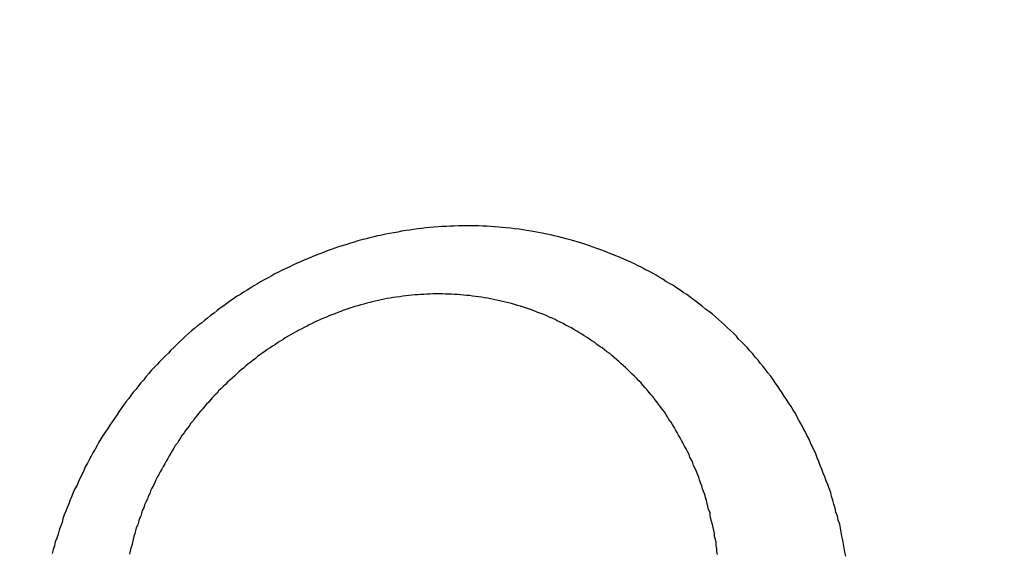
# Model space of a CAD drawing. Header units: millimetres. Extents: x -604189 to 881711, y -381903 to -7297.
# Tile 688 of 1056: x -572293 to -572280, y -161872 to -161865. Entities that reach past the tile are written whole.
import ezdxf

# ---------------------------------------------------------------- set-up
doc = ezdxf.new("R2010")
doc.units = ezdxf.units.MM
doc.header["$LTSCALE"] = 100
doc.linetypes.add('0.5_0.5', pattern=[1, 0.5, -0.5])
doc.linetypes.add('ACAD_ISO04W100', pattern=[30.5, 24, -3, 0.5, -3])
doc.layers.get('Defpoints').update_dxf_attribs({"color": 30})
doc.layers.add('OPIS', color=7, linetype='Continuous')
doc.layers.add('strop osie', color=80, linetype='ACAD_ISO04W100', lineweight=5)
doc.styles.get("Standard").update_dxf_attribs({"font": 'romans.shx', "width": 0.5})
doc.dimstyles.new('1 50', dxfattribs={"dimtxt": 150, "dimasz": 80, "dimexe": 1, "dimexo": 1, "dimgap": 20, "dimtad": 1, "dimdec": 0, "dimlfac": 0.1, "dimtxsty": 'Standard', "dimblk": 'ARCHTICK', "dimcen": 200, "dimclrd": 2, "dimadec": 1, "dimazin": 0, "dimtfac": 1, "dimtdec": 0, "dimtmove": 0, "dimatfit": 3, "dimldrblk": 'ARCHTICK', "dimfxl": 120, "dimfxlon": 1, "dimtfill": 1, "dimarcsym": 0})

# ---------------------------------------------------------------- blocks, each defined once
blk = doc.blocks.new('_ArchTick')
at = {"layer": 'strop osie', "color": 0, "const_width": 0.15}
blk.add_lwpolyline([(-0.5, -0.5), (0.5, 0.5)], dxfattribs=at)
blk = doc.blocks.new('*D3294')
at = {"layer": 'Defpoints', "color": 0, "linetype": 'ByBlock', "lineweight": 5, "transparency": 16777216}
for p in [(-595783.126, -159420.303), (-593748.924, -159420.303), (-552118.935, -179940.303)]:
    blk.add_point(p, dxfattribs=at)
at = {"layer": 'OPIS', "color": 0, "linetype": 'Continuous', "lineweight": -2, "transparency": 16777216}
for p, q in [((-595723.126, -159420.303), (-595784.126, -159420.303)), ((-595723.126, -179940.303), (-595784.126, -179940.303))]:
    blk.add_line(p, q, dxfattribs=at)
at = {"layer": 'OPIS', "color": 2, "lineweight": -2, "transparency": 16777216}
blk.add_line((-595783.126, -179940.303), (-595783.126, -159420.303), dxfattribs=at)
at = {"layer": 'OPIS', "color": 2, "linetype": 'ByBlock', "lineweight": -2, "transparency": 16777216, "xscale": 80, "yscale": 80, "zscale": 80}
for p, rotation in [((-595783.126, -159420.303), 90), ((-595783.126, -179940.303), 270)]:
    blk.add_blockref('_ArchTick', p, dxfattribs=dict(at, rotation=rotation))
at = {"layer": 'OPIS', "color": 0, "linetype": 'ByBlock', "lineweight": 13, "transparency": 16777216, "insert": (-595878.126, -169680.303), "char_height": 150, "attachment_point": 5, "rotation": 90, "bg_fill": 3, "box_fill_scale": 1.1, "bg_fill_color": 256, "bg_fill_true_color": 13158600, "bg_fill_transparency": 0}
blk.add_mtext('2052', dxfattribs=at)

msp = doc.modelspace()

# ---------------------------------------------------------------- hatches: boundary and pattern name
at = {"layer": 'OPIS', "linetype": 'ByBlock', "lineweight": 9}
h = msp.add_hatch(dxfattribs=at)
h.set_pattern_fill('ANSI37', color=0, scale=120, angle=45)
h.set_pattern_definition([(90, (-306927.96, 32475.8), (-381, 0), []), (180, (-306927.96, 32475.8), (-6e-14, -381), [])])
h.paths.add_polyline_path([(-564958.914, -172987.785), (-564958.914, -172265.291), (-565588.914, -172265.291), (-565588.914, -172265.291), (-565628.914, -172265.291), (-565628.914, -172420.3), (-565928.914, -172420.3), (-565928.914, -172265.293), (-565968.914, -172265.293), (-566598.914, -172265.293), (-566598.914, -172987.791, -0.414214), (-566255.978, -173330.728, -0.414052), (-566598.725, -173673.665), (-564960.201, -173673.656, -0.413115), (-565301.851, -173330.722, -0.414214)])
h.paths.add_polyline_path([(-563317.853, -172270.285), (-563958.914, -172270.285), (-563958.914, -172270.285), (-563998.914, -172270.285), (-563998.914, -172420.3), (-564288.914, -172420.3), (-564288.914, -172265.291), (-564328.914, -172265.291), (-564958.914, -172265.291), (-564958.914, -172987.785, -0.414214), (-564615.978, -173330.722, -0.414052), (-564958.725, -173673.658), (-563319.869, -173673.659, -0.412493), (-563660.789, -173330.728, -0.414214), (-563317.853, -172987.791)])
h.paths.add_polyline_path([(-562443.921, -172420.3), (-562658.914, -172420.3), (-562658.914, -172270.285), (-562698.914, -172270.285), (-563317.853, -172270.285), (-563317.853, -172987.791, -0.414214), (-562974.916, -173330.728, -0.414052), (-563317.663, -173673.665), (-562443.921, -173685.504)])
h.paths.add_polyline_path([(-562030.397, -172946.835, -0.330214), (-561835.821, -172684.34, -0.155268), (-561986.974, -172216.948, -0.443866), (-562283.974, -172485.594), (-562283.974, -172198.948), (-562289.824, -172198.948), (-562289.824, -172161.148), (-562318.924, -172161.148), (-562318.924, -172420.3), (-562443.921, -172420.3), (-562443.921, -173690.906), (-562060.928, -173690.694), (-562060.928, -173828.803), (-561442.163, -173828.803), (-561440.598, -173828.041), (-561440.598, -173828.803), (-560917.614, -173828.803), (-560910.306, -172420.3), (-561118.924, -172420.3), (-561118.924, -172161.148), (-561141.424, -172161.148), (-561141.424, -172207.948), (-561147.274, -172207.948), (-561147.274, -173026.498, -0.106281), (-561482.373, -172966.064, -0.965528)])
h.paths.add_polyline_path([(-569358.914, -172147.298), (-569368.914, -172147.298), (-569368.914, -172152.298), (-569358.914, -172420.3)], flags=16)
h.paths.add_polyline_path([(-569434.414, -172167.566), (-569436.684, -172167.037, -0.348623), (-569444.414, -172157.298, -0.414214), (-569434.414, -172147.298), (-569432.914, -172147.298), (-569432.914, -172137.298), (-569412.914, -172137.298), (-569412.914, -172095.298), (-569358.914, -172095.298), (-569358.914, -172147.298), (-569368.914, -172152.298)], flags=16)
h.paths.add_polyline_path([(-569444.414, -172157.298, -1), (-569424.414, -172157.298, -0.414214), (-569434.414, -172167.298), (-569434.414, -172167.566), (-569432.144, -172167.037, -0.482996)], flags=16)
h.paths.add_polyline_path([(-570317.764, -172888.159, -1), (-569769.066, -172888.159, -1)], flags=16)
h.paths.add_polyline_path([(-566598.914, -172265.293), (-567228.914, -172265.293), (-567228.914, -172265.293), (-567268.914, -172265.293), (-567268.914, -172420.3), (-567568.914, -172420.3), (-567568.914, -172265.291), (-567608.914, -172265.291), (-568238.914, -172265.291), (-568238.914, -172987.788, -0.414214), (-567895.978, -173330.725, -1), (-568581.851, -173330.725, -0.414214), (-568238.914, -172987.788), (-568238.914, -172265.291), (-568868.914, -172265.291), (-568868.914, -172265.291), (-568908.914, -172265.291), (-568908.914, -172420.3), (-569233.914, -172420.3), (-569233.913, -173827.215), (-569188.929, -173827.19), (-569188.929, -173694.629), (-566598.725, -173673.665, -0.414375), (-566941.851, -173330.728, -0.414214), (-566598.914, -172987.791)])
h.paths.add_polyline_path([(-572120.786, -158265.615), (-571320.791, -158262.947), (-571633.005, -158577.251, -0.297068), (-571469.456, -158828.231, -0.419695), (-571748.929, -159102.533), (-571748.929, -159611.059), (-571275.713, -159611.059), (-571214.429, -159611.059), (-571192.429, -159611.059), (-571148.429, -159611.059), (-571148.429, -159601.059), (-571085.429, -159601.059), (-570335.942, -159605.109), (-570335.942, -159420.303), (-569233.921, -159420.303), (-569233.921, -158097.444), (-574223.921, -158097.444), (-574223.921, -159420.303), (-573158.929, -159420.303), (-573158.929, -159611.059), (-573086.929, -159611.059), (-572477.429, -159612.072), (-572477.429, -159611.059), (-572455.429, -159611.059), (-572411.429, -159611.059), (-572411.429, -159601.059), (-572348.429, -159601.059), (-571748.929, -159603.45), (-571748.929, -159102.533, -0.408754), (-572018.154, -158828.231, -0.334215), (-571819.787, -158564.613)])
h.paths.add_polyline_path([(-571515.036, -159592.366), (-571515.339, -159252.667), (-571963.115, -159253.066), (-571962.812, -159592.766)], flags=24)
h.paths.add_polyline_path([(-571705.061, -158166.881), (-571705.061, -157654.119), (-571945.061, -157654.119), (-571945.061, -158166.881)], flags=9)
h.paths.add_polyline_path([(-563090.358, -172828.22), (-563090.667, -172481.849), (-563538.443, -172482.249), (-563538.134, -172828.62)], flags=9)
h.paths.add_polyline_path([(-561529.777, -172649.99), (-561530.086, -172303.619), (-561977.862, -172304.018), (-561977.553, -172650.389)], flags=25)
h.paths.add_polyline_path([(-561455.962, -173757.531), (-561455.962, -174270.293), (-561215.962, -174270.293), (-561215.962, -173757.531)], flags=9)
h.paths.add_polyline_path([(-569817.151, -172584.642), (-569817.454, -172244.943), (-570265.23, -172245.342), (-570264.927, -172585.042)], flags=24)
h.paths.add_polyline_path([(-570193.415, -172731.493), (-570193.415, -173044.826), (-569893.415, -173044.826), (-569893.415, -172731.493)], flags=8)
h.paths.add_polyline_path([(-570746.563, -173757.531), (-570746.563, -174270.293), (-570506.563, -174270.293), (-570506.563, -173757.531)], flags=9)
h.paths.add_polyline_path([(-570778.783, -172791.689), (-570246.64, -172791.689), (-570246.64, -172566.689), (-570778.783, -172566.689)], flags=24)
h.paths.add_polyline_path([(-572214.965, -173241.751), (-569885.679, -173241.751), (-569885.679, -172973.894), (-572214.965, -172973.894)], flags=24)
edge = h.paths.add_edge_path()
edge.add_line((-569358.914, -172220.297), (-569358.914, -171970.3))
edge.add_line((-569358.914, -171970.3), (-572181.901, -171970.3))
edge.add_line((-572181.901, -171970.3), (-572181.901, -172095.298))
edge.add_line((-572181.901, -172095.298), (-572109.901, -172095.298))
edge.add_line((-572109.901, -172095.298), (-572048.617, -172095.298))
edge.add_line((-572048.617, -172095.298), (-571561.686, -172095.298))
edge.add_line((-571561.686, -172095.298), (-571500.401, -172095.298))
edge.add_line((-571500.401, -172095.298), (-571478.401, -172095.298))
edge.add_line((-571478.401, -172095.298), (-571456.401, -172095.298))
edge.add_line((-571456.401, -172095.298), (-571395.117, -172095.298))
edge.add_line((-571395.117, -172095.298), (-570908.199, -172095.298))
edge.add_line((-570908.199, -172095.298), (-570846.914, -172095.298))
edge.add_line((-570846.914, -172095.298), (-570774.914, -172095.298))
edge.add_line((-570774.914, -172095.298), (-570728.914, -172095.298))
edge.add_line((-570728.914, -172095.298), (-570728.914, -172085.298))
edge.add_line((-570728.914, -172085.298), (-570665.914, -172085.298))
edge.add_line((-570665.914, -172085.298), (-569465.914, -172095.298))
edge.add_line((-569465.914, -172095.298), (-570268.581, -172095.298))
edge.add_line((-570268.581, -172095.298), (-570268.581, -172119.798))
edge.add_line((-570268.581, -172119.798), (-570197.581, -172119.798))
edge.add_line((-570197.581, -172119.798), (-569593.199, -172119.798))
edge.add_line((-569593.199, -172119.798), (-569516.914, -172119.798))
edge.add_line((-569516.914, -172119.798), (-569516.914, -172139.798))
edge.add_line((-569516.914, -172139.798), (-569593.199, -172139.798))
edge.add_line((-569593.199, -172139.798), (-570228.914, -172139.798))
edge.add_line((-570228.914, -172139.798), (-570268.581, -172139.798))
edge.add_line((-570268.581, -172139.798), (-570268.581, -172147.298))
edge.add_line((-570268.581, -172147.298), (-570288.581, -172147.298))
edge.add_line((-570288.581, -172147.298), (-570367.581, -172147.298))
edge.add_arc((-570667.414, -172157.298), 300, -95.73917, 1.91021, ccw=False)
edge.add_line((-570697.414, -172455.794), (-570697.414, -172167.566))
edge.add_line((-570697.414, -172167.566), (-570772.914, -172149.967))
edge.add_line((-570772.914, -172149.967), (-570772.914, -172147.298))
edge.add_line((-570772.914, -172147.298), (-570846.914, -172147.298))
edge.add_line((-570846.914, -172147.298), (-570908.199, -172147.298))
edge.add_line((-570908.199, -172147.298), (-571395.117, -172147.298))
edge.add_line((-571395.117, -172147.298), (-571456.401, -172147.298))
edge.add_line((-571456.401, -172147.298), (-571478.401, -172147.298))
edge.add_line((-571478.401, -172147.298), (-571500.401, -172147.298))
edge.add_line((-571500.401, -172147.298), (-571561.686, -172147.298))
edge.add_line((-571561.686, -172147.298), (-572048.617, -172147.298))
edge.add_line((-572048.617, -172147.298), (-572109.901, -172147.298))
edge.add_line((-572109.901, -172147.298), (-572181.901, -172147.298))
edge.add_line((-572181.901, -172147.298), (-572181.901, -172420.3))
edge.add_line((-572181.901, -172420.3), (-572288.93, -172420.3))
edge.add_line((-572288.93, -172420.3), (-572288.929, -173828.901))
edge.add_line((-572288.929, -173828.901), (-569233.913, -173827.215))
edge.add_line((-569233.913, -173827.215), (-569233.914, -172220.297))
edge.add_line((-569233.914, -172220.297), (-569358.914, -172220.297))
at = {"layer": 'OPIS', "linetype": 'ByBlock', "lineweight": 15}
h = msp.add_hatch(dxfattribs=at)
h.set_pattern_fill('ANSI37', color=0, scale=80, angle=45)
h.set_pattern_definition([(90, (-306927.96, 32475.8), (-254, 0), []), (180, (-306927.96, 32475.8), (-3e-14, -254), [])])
h.paths.add_polyline_path([(-559745.616, -168470.303), (-559845.616, -168470.303), (-559845.616, -168410.303), (-559745.616, -168410.303), (-559745.616, -168350.303), (-560845.616, -168350.303), (-560845.616, -168410.303), (-560745.616, -168410.303), (-560745.616, -168470.303, 0.267949), (-560295.616, -169249.726), (-560295.616, -169481.184, -0.414214), (-559952.679, -169824.121, -1), (-560638.553, -169824.121, -0.414214), (-560295.616, -169481.184), (-560295.616, -169249.726, -0.267949), (-560745.616, -168470.303), (-560845.616, -168470.303), (-560845.616, -168350.303), (-561118.924, -168350.303), (-561118.924, -172095.291), (-559553.922, -172095.29), (-559553.924, -168350.303), (-559745.616, -168350.303)])
h.paths.add_polyline_path([(-560989.238, -171970.288), (-560989.238, -171369.43), (-560514.238, -171369.43, -0.414232), (-560506.238, -171377.43), (-560506.238, -171961.436, -0.403374), (-560513.94, -171969.43), (-560989.238, -171969.43), (-560998.924, -171970.288)], flags=16)
h.paths.add_polyline_path([(-560569.238, -171447.43), (-560569.238, -171891.43, -0.414209), (-560619.237, -171941.43), (-560824.236, -171941.432, -0.414225), (-560874.238, -171891.432), (-560874.238, -171447.432, -0.414209), (-560824.238, -171397.432), (-560619.238, -171397.43, -0.414216)], flags=0)
h.paths.add_polyline_path([(-560754.738, -171692.272), (-560768.264, -171689.534), (-560778.52, -171674.091), (-560777.58, -171669.433), (-560791.338, -171669.433), (-560788.513, -171683.421), (-560780.618, -171695.311), (-560768.728, -171703.206), (-560754.738, -171706.031)], flags=0)
h.paths.add_polyline_path([(-560926.538, -171669.432), (-560944.038, -171669.432), (-560944.038, -171669.432), (-560938.912, -171681.806), (-560926.538, -171686.932)], flags=0)
h.paths.add_polyline_path([(-559553.926, -164304.92), (-559553.926, -164080.303), (-560998.924, -164080.303), (-560998.924, -164130.303), (-561051.758, -164130.303), (-561051.758, -164230.303), (-561112.409, -164230.303), (-561118.259, -165128.236), (-561111.758, -165130.303), (-561051.758, -165130.303), (-561051.758, -165230.303), (-560998.924, -165230.303), (-560998.924, -165930.303), (-560968.924, -165930.303), (-559691.758, -165930.303), (-559691.758, -166884.924, -0.259771), (-560368.468, -166480.303), (-560576.781, -166480.303, -0.694758), (-561118.924, -166682.141), (-561118.924, -167150.303), (-559553.924, -167150.303), (-559553.925, -165742.585, -0.501722), (-560517.887, -165023.753, -0.501722)])
h.paths.add_polyline_path([(-561051.758, -166930.303), (-561051.758, -167030.303), (-561111.758, -167030.303), (-561111.758, -166930.303)], flags=16)
h.paths.add_polyline_path([(-559553.926, -164304.92, 0.501722), (-560517.887, -165023.753, 0.501722), (-559553.925, -165742.585)], flags=17)
h.paths.add_polyline_path([(-559017.887, -165023.753, 0.331805), (-559553.926, -164304.92), (-559553.925, -165742.585, 0.331804)], flags=17)
h.paths.add_polyline_path([(-558393.92, -165930.303), (-559553.925, -165930.303), (-559553.924, -167030.303), (-558393.92, -167030.303)])
edge = h.paths.add_edge_path(flags=16)
edge.add_ellipse((-558869.257, -166529.058), major_axis=(0, 174.945), ratio=0.835608, start_angle=0, end_angle=180, ccw=False)
edge.add_line((-558869.023, -166354.089), (-558868.837, -166354.113))
edge.add_line((-558868.837, -166354.113), (-558551.758, -166354.113))
edge.add_ellipse((-558534.042, -166361.126), major_axis=(0, 22.068), ratio=0.905257, start_angle=0, end_angle=83.7318, ccw=False)
edge.add_line((-558534.042, -166339.058), (-558415.442, -166339.058))
edge.add_line((-558415.442, -166339.058), (-558415.442, -166719.058))
edge.add_line((-558415.442, -166719.058), (-558534.042, -166719.058))
edge.add_ellipse((-558534.042, -166696.99), major_axis=(0, 22.068), ratio=0.905257, start_angle=108.5291, end_angle=180, ccw=False)
edge.add_line((-558552.984, -166704.003), (-558869.257, -166704.003))
edge = h.paths.add_edge_path(flags=16)
edge.add_ellipse((-558655.149, -165473.071), major_axis=(119.577, 0), ratio=0.9754616, start_angle=134.53493, end_angle=225.46507, ccw=False)
edge.add_ellipse((-558571.362, -165553.094), major_axis=(-236.828, 0), ratio=0.9754616, start_angle=293.07706, end_angle=315.06459, ccw=False)
edge.add_ellipse((-558581.121, -165519.064), major_axis=(-200.962, 0), ratio=0.9754616, start_angle=268.86913, end_angle=294.41602, ccw=False)
edge.add_line((-558577.155, -165323.071), (-558434.725, -165323.071))
edge.add_line((-558434.725, -165323.071), (-558434.725, -165623.07))
edge.add_line((-558434.725, -165623.07), (-558577.155, -165623.07))
edge.add_ellipse((-558581.121, -165427.077), major_axis=(200.962, 0), ratio=0.9754616, start_angle=245.58398, end_angle=271.13087, ccw=False)
edge.add_ellipse((-558571.362, -165393.047), major_axis=(-236.828, 0), ratio=0.9754616, start_angle=404.93541, end_angle=426.92294, ccw=False)
h.paths.add_polyline_path([(-559691.758, -166075.303), (-560476.988, -166075.303, 0.131652), (-560368.468, -166480.303), (-559691.758, -166480.303)], flags=17)
h.paths.add_polyline_path([(-560476.988, -166075.303), (-559691.758, -166075.303), (-559691.758, -165930.303), (-560991.758, -165930.303), (-561051.758, -165930.303), (-561051.758, -166030.303), (-561118.924, -166030.303), (-561118.924, -166278.466, -0.694758), (-560576.781, -166480.303), (-560368.468, -166480.303, -0.131652)], flags=17)
h.paths.add_polyline_path([(-571773.92, -161590.543), (-574108.188, -161590.543), (-574098.917, -166615.286), (-571773.92, -166615.284)])
h.paths.add_polyline_path([(-559933.216, -164919.201), (-558639.203, -164919.201), (-558639.203, -164793.34), (-559933.216, -164793.34)], flags=25)
h.paths.add_polyline_path([(-560038.72, -166687.588), (-559732.99, -166687.588), (-559732.99, -166284.59), (-560038.72, -166284.59)], flags=25)
h.paths.add_polyline_path([(-559928.871, -165007.1), (-559413.75, -165007.1), (-559413.75, -164907.76), (-559928.871, -164907.76)], flags=9)
h.paths.add_polyline_path([(-559933.216, -164919.201), (-558639.203, -164919.201), (-558639.203, -164793.34), (-559933.216, -164793.34)], flags=25)
h.paths.add_polyline_path([(-560330.859, -165014.578), (-559994.182, -165014.578), (-559994.182, -164899.195), (-560330.859, -164899.195)], flags=24)
h.paths.add_polyline_path([(-560290.204, -164902.837), (-560108.354, -164902.837), (-560108.354, -164804.807), (-560290.204, -164804.807)], flags=24)
h.paths.add_polyline_path([(-560498.866, -166997.342), (-559983.744, -166997.342), (-559983.744, -166898.002), (-560498.866, -166898.002)], flags=24)
h.paths.add_polyline_path([(-560498.79, -166887.342), (-559655.724, -166887.342), (-559655.724, -166788.002), (-560498.79, -166788.002)], flags=24)
h.paths.add_polyline_path([(-560900.853, -167004.82), (-560564.177, -167004.82), (-560564.177, -166889.437), (-560900.853, -166889.437)], flags=24)
h.paths.add_polyline_path([(-560860.199, -166893.079), (-560678.349, -166893.079), (-560678.349, -166795.049), (-560860.199, -166795.049)], flags=24)
h.paths.add_polyline_path([(-560525.168, -170610.564), (-560010.047, -170610.564), (-560010.047, -170511.224), (-560525.168, -170511.224)], flags=24)
h.paths.add_polyline_path([(-560529.513, -170522.665), (-559444.307, -170522.665), (-559444.307, -170396.804), (-560529.513, -170396.804)], flags=9)
h.paths.add_polyline_path([(-560927.156, -170618.042), (-560590.479, -170618.042), (-560590.479, -170502.659), (-560927.156, -170502.659)], flags=24)
h.paths.add_polyline_path([(-560886.501, -170506.301), (-560704.651, -170506.301), (-560704.651, -170408.271), (-560886.501, -170408.271)], flags=24)
h.paths.add_polyline_path([(-560065.3, -168940.358), (-560065.3, -168600.658), (-560513.076, -168600.658), (-560513.076, -168940.358)], flags=24)
h.paths.add_polyline_path([(-559111.526, -164087.386), (-558760.99, -164087.386), (-558760.815, -164093.192), (-558760.644, -164098.997), (-558760.476, -164104.803), (-558760.311, -164110.608), (-558760.15, -164116.414), (-558759.991, -164122.22), (-558759.835, -164128.025), (-558759.683, -164133.831), (-558759.534, -164139.637), (-558759.387, -164145.443), (-558759.244, -164151.25), (-558759.104, -164157.056), (-558758.967, -164162.862), (-558758.833, -164168.669), (-558758.702, -164174.475), (-558758.575, -164180.282), (-558758.45, -164186.088), (-558758.328, -164191.895), (-558758.21, -164197.701), (-558758.094, -164203.508), (-558757.982, -164209.315), (-558757.872, -164215.122), (-558757.766, -164220.929), (-558757.663, -164226.736), (-558757.563, -164232.543), (-558757.465, -164238.35), (-558757.371, -164244.157), (-558757.28, -164249.965), (-558757.192, -164255.772), (-558757.107, -164261.579), (-558757.025, -164267.387), (-558756.946, -164273.194), (-558756.87, -164279.001), (-558756.797, -164284.809), (-558756.728, -164290.616), (-558756.661, -164296.424), (-558756.598, -164302.232), (-558756.538, -164308.039), (-558756.482, -164313.847), (-558756.428, -164319.654), (-558756.378, -164325.462), (-558756.332, -164331.27), (-558756.288, -164337.078), (-558756.248, -164342.885), (-558756.212, -164348.693), (-558756.178, -164354.501), (-558756.147, -164360.309), (-558756.118, -164366.117), (-558756.091, -164371.925), (-558756.066, -164377.733), (-558756.042, -164383.541), (-558756.02, -164389.348), (-558756.004, -164395.156), (-558755.999, -164400.964), (-558756.007, -164406.772), (-558756.031, -164412.58), (-558756.073, -164418.388), (-558756.132, -164424.195), (-558756.21, -164430.003), (-558756.308, -164435.81), (-558756.425, -164441.617), (-558756.562, -164447.423), (-558756.72, -164453.229), (-558756.898, -164459.034), (-558757.098, -164464.838), (-558757.32, -164470.642), (-558757.565, -164476.445), (-558757.837, -164482.247), (-558758.138, -164488.047), (-558758.47, -164493.845), (-558758.837, -164499.642), (-558759.241, -164505.435), (-558759.684, -164511.226), (-558760.175, -164517.014), (-558760.725, -164522.795), (-558761.35, -164528.569), (-558762.06, -164534.333), (-558762.874, -164540.084), (-558763.809, -164545.816), (-558764.883, -164551.524), (-558766.116, -164557.201), (-558767.538, -164562.832), (-558769.177, -164568.402), (-558771.062, -164573.894), (-558773.233, -164579.28), (-558775.735, -164584.521), (-558778.61, -164589.566), (-558781.897, -164594.354), (-558785.628, -164598.798), (-558789.808, -164602.827), (-558794.374, -164606.413), (-558799.255, -164609.556), (-558804.382, -164612.284), (-558809.694, -164614.629), (-558815.143, -164616.63), (-558820.694, -164618.326), (-558826.325, -164619.753), (-558832.011, -164620.95), (-558837.732, -164621.95), (-558843.479, -164622.786), (-558849.244, -164623.49), (-558855.021, -164624.092), (-558860.805, -164624.612), (-558866.595, -164625.056), (-558872.391, -164625.431), (-558878.19, -164625.744), (-558883.993, -164625.999), (-558889.798, -164626.204), (-558895.604, -164626.363), (-558901.411, -164626.484), (-558907.218, -164626.57), (-558913.026, -164626.629), (-558918.834, -164626.664), (-558924.642, -164626.683), (-558930.45, -164626.69), (-558936.258, -164626.691), (-558941.521, -164626.69), (-558946.785, -164626.685), (-558952.048, -164626.672), (-558957.312, -164626.645), (-558962.575, -164626.602), (-558967.838, -164626.537), (-558973.1, -164626.447), (-558978.362, -164626.327), (-558983.623, -164626.174), (-558988.883, -164625.983), (-558994.142, -164625.75), (-558999.398, -164625.47), (-559004.651, -164625.141), (-559009.9, -164624.756), (-559015.145, -164624.311), (-559020.383, -164623.802), (-559025.614, -164623.22), (-559030.834, -164622.543), (-559036.037, -164621.747), (-559041.216, -164620.812), (-559046.364, -164619.713), (-559051.466, -164618.424), (-559056.508, -164616.915), (-559061.47, -164615.16), (-559066.326, -164613.131), (-559071.043, -164610.799), (-559075.583, -164608.137), (-559079.894, -164605.121), (-559083.925, -164601.738), (-559087.622, -164597.995), (-559090.945, -164593.918), (-559093.905, -164589.566), (-559096.527, -164585.003), (-559098.839, -164580.275), (-559100.873, -164575.422), (-559102.662, -164570.472), (-559104.238, -164565.45), (-559105.625, -164560.373), (-559106.843, -164555.253), (-559107.915, -164550.1), (-559108.86, -164544.923), (-559109.695, -164539.726), (-559110.431, -164534.514), (-559111.082, -164529.291), (-559111.66, -164524.059), (-559112.176, -164518.821), (-559112.639, -164513.578), (-559113.058, -164508.331), (-559113.442, -164503.082), (-559113.794, -164497.83), (-559114.116, -164492.577), (-559114.412, -164487.322), (-559114.682, -164482.065), (-559114.93, -164476.808), (-559115.157, -164471.549), (-559115.363, -164466.29), (-559115.551, -164461.03), (-559115.72, -164455.769), (-559115.872, -164450.508), (-559116.007, -164445.246), (-559116.125, -164439.984), (-559116.227, -164434.721), (-559116.313, -164429.459), (-559116.383, -164424.196), (-559116.438, -164418.933), (-559116.477, -164413.669), (-559116.503, -164408.406), (-559116.515, -164403.142), (-559116.515, -164397.879), (-559116.505, -164392.616), (-559116.488, -164387.352), (-559116.467, -164382.089), (-559116.445, -164376.825), (-559116.422, -164371.562), (-559116.398, -164366.299), (-559116.372, -164361.035), (-559116.344, -164355.772), (-559116.314, -164350.508), (-559116.282, -164345.245), (-559116.247, -164339.982), (-559116.21, -164334.718), (-559116.169, -164329.455), (-559116.126, -164324.192), (-559116.08, -164318.929), (-559116.032, -164313.665), (-559115.98, -164308.402), (-559115.926, -164303.139), (-559115.87, -164297.876), (-559115.811, -164292.613), (-559115.749, -164287.35), (-559115.684, -164282.087), (-559115.617, -164276.824), (-559115.547, -164271.561), (-559115.475, -164266.298), (-559115.4, -164261.035), (-559115.323, -164255.772), (-559115.244, -164250.509), (-559115.161, -164245.246), (-559115.077, -164239.984), (-559114.99, -164234.721), (-559114.9, -164229.458), (-559114.808, -164224.196), (-559114.713, -164218.933), (-559114.616, -164213.67), (-559114.517, -164208.408), (-559114.415, -164203.145), (-559114.31, -164197.883), (-559114.203, -164192.621), (-559114.093, -164187.358), (-559113.981, -164182.096), (-559113.866, -164176.834), (-559113.749, -164171.572), (-559113.629, -164166.31), (-559113.506, -164161.048), (-559113.382, -164155.786), (-559113.254, -164150.524), (-559113.124, -164145.262), (-559112.991, -164140), (-559112.856, -164134.739), (-559112.719, -164129.477), (-559112.578, -164124.215), (-559112.436, -164118.954), (-559112.29, -164113.692), (-559112.142, -164108.431), (-559111.992, -164103.17), (-559111.839, -164097.908), (-559111.684, -164092.647)])
edge = h.paths.add_edge_path()
edge.add_line((-558393.92, -164080.303), (-559553.926, -164080.303))
edge.add_line((-559553.926, -164080.303), (-559553.926, -164304.92))
edge.add_arc((-559767.887, -165023.753), 750, 0, 73.424314, ccw=False)
edge.add_arc((-559767.887, -165023.753), 750, -73.424255, 0, ccw=False)
edge.add_line((-559553.925, -165742.585), (-559553.925, -165830.303))
edge.add_line((-559553.925, -165830.303), (-558393.92, -165830.303))
edge.add_line((-558393.92, -165830.303), (-558393.92, -164080.303))

# ---------------------------------------------------------------- next in the draw order: dimensions: what is measured, and where the dimension line sits
at = {"layer": 'OPIS', "color": 0, "linetype": 'ByBlock', "lineweight": 13}
dim = msp.add_linear_dim(base=(-595783.126, -159420.303), p1=(-552118.935, -179940.303), p2=(-593748.924, -159420.303), angle=90, dimstyle='1 50', override={"dimtmove": 1, "dimfxl": 60, "dimarcsym": 1}, dxfattribs=at)
dim.commit()
dim.dimension.update_dxf_attribs({"geometry": '*D3294', "text_midpoint": (-595878.126, -169680.303)})

# ---------------------------------------------------------------- next in the draw order: hatches: boundary and pattern name
at = {"layer": 'OPIS', "linetype": '0.5_0.5', "lineweight": 13}
h = msp.add_hatch(dxfattribs=at)
h.set_pattern_fill('ANSI37', color=0, scale=130)
h.set_pattern_definition([(45, (-597218.54, 256668.8), (-291.85832, 291.85832), []), (135, (-597218.54, 256668.8), (-291.85832, -291.85832), [])])
edge = h.paths.add_edge_path(flags=16)
edge.add_line((-570958.916, -168985.281), (-571058.916, -168985.281))
edge.add_line((-571058.916, -168985.281), (-572598.916, -168985.281))
edge.add_line((-572598.916, -168985.281), (-572598.915, -170470.3))
edge.add_line((-572598.915, -170470.3), (-570825.763, -170470.3))
edge.add_arc((-570508.916, -170339.099), 342.937, 180, 202.49364, ccw=False)
edge.add_arc((-570508.916, -170339.099), 342.937, 90, 180, ccw=False)
edge.add_line((-570508.916, -169996.163), (-570508.916, -169764.704))
edge.add_arc((-570058.916, -168985.281), 900, 180, 240, ccw=False)
edge = h.paths.add_edge_path(flags=17)
edge.add_line((-569358.915, -170085.281), (-569358.916, -168985.281))
edge.add_line((-569358.916, -168985.281), (-569358.917, -168985.281))
edge.add_line((-569358.917, -168985.281), (-569958.916, -168985.281))
edge.add_line((-569958.916, -168985.281), (-570058.916, -168985.281))
edge.add_line((-570058.916, -168985.281), (-570058.916, -168925.281))
edge.add_line((-570058.916, -168925.281), (-569958.916, -168925.281))
edge.add_line((-569958.916, -168925.281), (-569958.916, -168865.281))
edge.add_line((-569958.916, -168865.281), (-569358.916, -168865.281))
edge.add_line((-569358.916, -168865.281), (-569358.917, -166865.281))
edge.add_line((-569358.917, -166865.281), (-574098.917, -166865.286))
edge.add_line((-574098.917, -166865.286), (-574098.914, -171970.3))
edge.add_line((-574098.914, -171970.3), (-572608.913, -171970.3))
edge.add_line((-572608.913, -171970.3), (-571504.913, -170590.3))
edge.add_line((-571504.913, -170590.3), (-572718.915, -170590.3))
edge.add_line((-572718.915, -170590.3), (-572718.916, -168865.281))
edge.add_line((-572718.916, -168865.281), (-571058.916, -168865.281))
edge.add_line((-571058.916, -168865.281), (-571058.916, -168925.281))
edge.add_line((-571058.916, -168925.281), (-570958.916, -168925.281))
edge.add_line((-570958.916, -168925.281), (-570958.916, -168985.281))
edge.add_arc((-570058.916, -168985.281), 900, 180, 240)
edge.add_line((-570508.916, -169764.704), (-570508.916, -169996.163))
edge.add_arc((-570508.916, -170339.099), 342.937, 0, 90, ccw=False)
edge.add_arc((-570508.916, -170339.099), 342.937, 208.97989, 360, ccw=False)
edge.add_line((-570808.913, -170505.253), (-570808.913, -171171.086))
edge.add_arc((-570808.913, -171220.3), 49.214, 0, 90, ccw=False)
edge.add_arc((-570808.913, -171220.3), 49.214, 270, 360, ccw=False)
edge.add_line((-570808.913, -171269.514), (-570808.913, -171970.3))
edge.add_line((-570808.913, -171970.3), (-569358.914, -171970.3))
edge.add_line((-569358.914, -171970.3), (-569358.915, -170085.281))
h.paths.add_polyline_path([(-561118.924, -159870.303), (-590334.655, -159870.303), (-590334.655, -161470.303), (-562318.924, -161470.303), (-562318.924, -172095.292), (-561118.924, -172095.291), (-561118.924, -168350.303), (-552073.919, -168350.303), (-552073.92, -167150.303), (-561118.924, -167150.303)])
h.paths.add_polyline_path([(-572856.927, -169813.68), (-569451.07, -169813.68), (-569451.07, -169408.68), (-572856.927, -169408.68)], flags=16)

# ---------------------------------------------------------------- next in the draw order: linework, layer by layer
at = {"color": 0}
for points in [[(-572282.196, -161871.902, 0), (-572282.206, -161871.848, 0), (-572282.216, -161871.794, 0), (-572282.226, -161871.741, 0), (-572282.236, -161871.687, 0), (-572282.246, -161871.633, 0), (-572282.256, -161871.58, 0), (-572282.266, -161871.527, 0), (-572282.276, -161871.473, 0), (-572282.296, -161871.42, 0), (-572282.306, -161871.367, 0), (-572282.326, -161871.314, 0), (-572282.336, -161871.261, 0), (-572282.356, -161871.208, 0), (-572282.366, -161871.156, 0), (-572282.386, -161871.103, 0), (-572282.396, -161871.051, 0), (-572282.416, -161870.999, 0), (-572282.436, -161870.947, 0), (-572282.456, -161870.895, 0), (-572282.476, -161870.843, 0), (-572282.496, -161870.792, 0), (-572282.516, -161870.74, 0), (-572282.536, -161870.689, 0), (-572282.556, -161870.638, 0), (-572282.576, -161870.588, 0), (-572282.596, -161870.537, 0), (-572282.616, -161870.487, 0), (-572282.646, -161870.437, 0), (-572282.666, -161870.387, 0), (-572282.686, -161870.338, 0), (-572282.716, -161870.288, 0), (-572282.736, -161870.239, 0), (-572282.766, -161870.191, 0), (-572282.786, -161870.142, 0), (-572282.816, -161870.094, 0), (-572282.846, -161870.046, 0), (-572282.866, -161869.998, 0), (-572282.896, -161869.951, 0), (-572282.926, -161869.904, 0), (-572282.956, -161869.857, 0), (-572282.986, -161869.811, 0), (-572283.016, -161869.765, 0), (-572283.046, -161869.719, 0), (-572283.076, -161869.674, 0), (-572283.106, -161869.629, 0), (-572283.136, -161869.585, 0), (-572283.166, -161869.54, 0), (-572283.196, -161869.496, 0), (-572283.236, -161869.453, 0), (-572283.266, -161869.41, 0), (-572283.296, -161869.367, 0), (-572283.336, -161869.325, 0), (-572283.366, -161869.283, 0), (-572283.406, -161869.242, 0), (-572283.436, -161869.201, 0), (-572283.476, -161869.16, 0), (-572283.506, -161869.12, 0), (-572283.546, -161869.08, 0), (-572283.586, -161869.041, 0), (-572283.626, -161869.002, 0), (-572283.656, -161868.963, 0), (-572283.696, -161868.925, 0), (-572283.736, -161868.887, 0), (-572283.776, -161868.85, 0), (-572283.816, -161868.814, 0), (-572283.856, -161868.777, 0), (-572283.896, -161868.741, 0), (-572283.936, -161868.706, 0), (-572283.976, -161868.671, 0), (-572284.016, -161868.637, 0), (-572284.066, -161868.603, 0), (-572284.106, -161868.569, 0), (-572284.146, -161868.536, 0), (-572284.186, -161868.503, 0), (-572284.236, -161868.471, 0), (-572284.276, -161868.439, 0), (-572284.316, -161868.408, 0), (-572284.366, -161868.378, 0), (-572284.406, -161868.347, 0), (-572284.456, -161868.318, 0), (-572284.496, -161868.288, 0), (-572284.546, -161868.26, 0), (-572284.596, -161868.231, 0), (-572284.636, -161868.203, 0), (-572284.686, -161868.176, 0), (-572284.726, -161868.149, 0), (-572284.776, -161868.123, 0), (-572284.826, -161868.097, 0), (-572284.876, -161868.072, 0), (-572284.916, -161868.047, 0), (-572284.966, -161868.023, 0), (-572285.016, -161867.999, 0), (-572285.066, -161867.976, 0), (-572285.116, -161867.953, 0), (-572285.166, -161867.931, 0), (-572285.216, -161867.909, 0), (-572285.266, -161867.888, 0), (-572285.316, -161867.868, 0), (-572285.366, -161867.848, 0), (-572285.416, -161867.828, 0), (-572285.466, -161867.809, 0), (-572285.516, -161867.791, 0), (-572285.566, -161867.773, 0), (-572285.616, -161867.755, 0), (-572285.666, -161867.738, 0), (-572285.716, -161867.722, 0), (-572285.766, -161867.706, 0), (-572285.826, -161867.691, 0), (-572285.876, -161867.676, 0), (-572285.926, -161867.662, 0), (-572285.976, -161867.649, 0), (-572286.026, -161867.635, 0), (-572286.086, -161867.623, 0), (-572286.136, -161867.611, 0), (-572286.186, -161867.599, 0), (-572286.246, -161867.589, 0), (-572286.296, -161867.578, 0), (-572286.346, -161867.569, 0), (-572286.396, -161867.559, 0), (-572286.456, -161867.551, 0), (-572286.506, -161867.543, 0), (-572286.556, -161867.535, 0), (-572286.616, -161867.528, 0), (-572286.666, -161867.522, 0), (-572286.726, -161867.516, 0), (-572286.776, -161867.511, 0), (-572286.826, -161867.506, 0), (-572286.886, -161867.502, 0), (-572286.936, -161867.498, 0), (-572286.986, -161867.495, 0), (-572287.046, -161867.493, 0), (-572287.096, -161867.491, 0), (-572287.156, -161867.49, 0), (-572287.206, -161867.489, 0), (-572287.256, -161867.489, 0), (-572287.316, -161867.489, 0), (-572287.366, -161867.49, 0), (-572287.426, -161867.492, 0), (-572287.476, -161867.494, 0), (-572287.526, -161867.497, 0), (-572287.586, -161867.5, 0), (-572287.636, -161867.504, 0), (-572287.696, -161867.508, 0), (-572287.746, -161867.513, 0), (-572287.796, -161867.518, 0), (-572287.856, -161867.524, 0), (-572287.906, -161867.531, 0), (-572287.966, -161867.538, 0), (-572288.016, -161867.546, 0), (-572288.066, -161867.554, 0), (-572288.126, -161867.562, 0), (-572288.176, -161867.572, 0), (-572288.226, -161867.581, 0), (-572288.286, -161867.592, 0), (-572288.336, -161867.602, 0), (-572288.386, -161867.614, 0), (-572288.446, -161867.625, 0), (-572288.496, -161867.638, 0), (-572288.546, -161867.651, 0), (-572288.596, -161867.664, 0), (-572288.656, -161867.678, 0), (-572288.706, -161867.692, 0), (-572288.756, -161867.707, 0), (-572288.806, -161867.722, 0), (-572288.856, -161867.738, 0), (-572288.916, -161867.755, 0), (-572288.966, -161867.771, 0), (-572289.016, -161867.789, 0), (-572289.066, -161867.807, 0), (-572289.116, -161867.825, 0), (-572289.166, -161867.844, 0), (-572289.216, -161867.863, 0), (-572289.266, -161867.883, 0), (-572289.316, -161867.903, 0), (-572289.366, -161867.924, 0), (-572289.416, -161867.945, 0), (-572289.466, -161867.967, 0), (-572289.516, -161867.989, 0), (-572289.566, -161868.012, 0), (-572289.616, -161868.035, 0), (-572289.666, -161868.058, 0), (-572289.716, -161868.082, 0), (-572289.766, -161868.107, 0), (-572289.816, -161868.132, 0), (-572289.856, -161868.157, 0), (-572289.906, -161868.183, 0), (-572289.956, -161868.209, 0), (-572290.006, -161868.236, 0), (-572290.046, -161868.263, 0), (-572290.096, -161868.291, 0), (-572290.136, -161868.319, 0), (-572290.186, -161868.347, 0), (-572290.236, -161868.376, 0), (-572290.276, -161868.406, 0), (-572290.326, -161868.435, 0), (-572290.366, -161868.465, 0), (-572290.416, -161868.496, 0), (-572290.456, -161868.527, 0), (-572290.496, -161868.558, 0), (-572290.546, -161868.59, 0), (-572290.586, -161868.622, 0), (-572290.626, -161868.655, 0), (-572290.676, -161868.688, 0), (-572290.716, -161868.721, 0), (-572290.756, -161868.755, 0), (-572290.796, -161868.789, 0), (-572290.846, -161868.824, 0), (-572290.886, -161868.859, 0), (-572290.926, -161868.894, 0), (-572290.966, -161868.929, 0), (-572291.006, -161868.965, 0), (-572291.046, -161869.002, 0), (-572291.086, -161869.038, 0), (-572291.126, -161869.075, 0), (-572291.166, -161869.113, 0), (-572291.206, -161869.151, 0), (-572291.236, -161869.189, 0), (-572291.276, -161869.227, 0), (-572291.316, -161869.266, 0), (-572291.356, -161869.305, 0), (-572291.386, -161869.344, 0), (-572291.426, -161869.384, 0), (-572291.466, -161869.424, 0), (-572291.496, -161869.464, 0), (-572291.536, -161869.505, 0), (-572291.566, -161869.546, 0), (-572291.606, -161869.587, 0), (-572291.636, -161869.629, 0), (-572291.666, -161869.671, 0), (-572291.706, -161869.713, 0), (-572291.736, -161869.756, 0), (-572291.766, -161869.798, 0), (-572291.806, -161869.842, 0), (-572291.836, -161869.885, 0), (-572291.866, -161869.929, 0), (-572291.896, -161869.972, 0), (-572291.926, -161870.017, 0), (-572291.956, -161870.061, 0), (-572291.986, -161870.106, 0), (-572292.016, -161870.151, 0), (-572292.046, -161870.196, 0), (-572292.076, -161870.242, 0), (-572292.106, -161870.287, 0), (-572292.136, -161870.333, 0), (-572292.166, -161870.38, 0), (-572292.186, -161870.426, 0), (-572292.216, -161870.473, 0), (-572292.246, -161870.52, 0), (-572292.266, -161870.567, 0), (-572292.296, -161870.615, 0), (-572292.316, -161870.662, 0), (-572292.346, -161870.71, 0), (-572292.366, -161870.758, 0), (-572292.386, -161870.807, 0), (-572292.416, -161870.855, 0), (-572292.436, -161870.904, 0), (-572292.456, -161870.953, 0), (-572292.486, -161871.002, 0), (-572292.506, -161871.052, 0), (-572292.526, -161871.101, 0), (-572292.546, -161871.151, 0), (-572292.566, -161871.201, 0), (-572292.586, -161871.251, 0), (-572292.606, -161871.302, 0), (-572292.626, -161871.352, 0), (-572292.646, -161871.403, 0), (-572292.656, -161871.454, 0), (-572292.676, -161871.505, 0), (-572292.696, -161871.556, 0), (-572292.706, -161871.608, 0), (-572292.726, -161871.66, 0), (-572292.746, -161871.711, 0), (-572292.756, -161871.763, 0), (-572292.776, -161871.815, 0), (-572292.786, -161871.868, 0)], [(-572283.906, -161871.882, 0), (-572283.916, -161871.842, 0), (-572283.916, -161871.801, 0), (-572283.926, -161871.761, 0), (-572283.926, -161871.72, 0), (-572283.936, -161871.68, 0), (-572283.946, -161871.639, 0), (-572283.946, -161871.599, 0), (-572283.956, -161871.558, 0), (-572283.966, -161871.518, 0), (-572283.976, -161871.478, 0), (-572283.986, -161871.438, 0), (-572283.996, -161871.397, 0), (-572284.006, -161871.357, 0), (-572284.006, -161871.317, 0), (-572284.026, -161871.278, 0), (-572284.036, -161871.238, 0), (-572284.046, -161871.198, 0), (-572284.056, -161871.158, 0), (-572284.066, -161871.119, 0), (-572284.076, -161871.08, 0), (-572284.096, -161871.04, 0), (-572284.106, -161871.001, 0), (-572284.116, -161870.962, 0), (-572284.136, -161870.923, 0), (-572284.146, -161870.884, 0), (-572284.156, -161870.846, 0), (-572284.176, -161870.807, 0), (-572284.186, -161870.769, 0), (-572284.206, -161870.731, 0), (-572284.226, -161870.693, 0), (-572284.236, -161870.655, 0), (-572284.256, -161870.617, 0), (-572284.276, -161870.579, 0), (-572284.286, -161870.542, 0), (-572284.306, -161870.505, 0), (-572284.326, -161870.468, 0), (-572284.346, -161870.431, 0), (-572284.366, -161870.395, 0), (-572284.386, -161870.358, 0), (-572284.406, -161870.322, 0), (-572284.426, -161870.286, 0), (-572284.446, -161870.25, 0), (-572284.466, -161870.215, 0), (-572284.486, -161870.179, 0), (-572284.506, -161870.144, 0), (-572284.526, -161870.11, 0), (-572284.556, -161870.075, 0), (-572284.576, -161870.041, 0), (-572284.596, -161870.007, 0), (-572284.616, -161869.973, 0), (-572284.646, -161869.939, 0), (-572284.666, -161869.906, 0), (-572284.696, -161869.873, 0), (-572284.716, -161869.84, 0), (-572284.746, -161869.808, 0), (-572284.766, -161869.775, 0), (-572284.796, -161869.744, 0), (-572284.826, -161869.712, 0), (-572284.846, -161869.681, 0), (-572284.876, -161869.65, 0), (-572284.906, -161869.619, 0), (-572284.926, -161869.588, 0), (-572284.956, -161869.558, 0), (-572284.986, -161869.529, 0), (-572285.016, -161869.499, 0), (-572285.046, -161869.47, 0), (-572285.076, -161869.441, 0), (-572285.106, -161869.413, 0), (-572285.136, -161869.384, 0), (-572285.166, -161869.357, 0), (-572285.196, -161869.329, 0), (-572285.226, -161869.302, 0), (-572285.256, -161869.275, 0), (-572285.286, -161869.249, 0), (-572285.316, -161869.222, 0), (-572285.346, -161869.197, 0), (-572285.386, -161869.171, 0), (-572285.416, -161869.146, 0), (-572285.446, -161869.121, 0), (-572285.486, -161869.097, 0), (-572285.516, -161869.073, 0), (-572285.546, -161869.049, 0), (-572285.586, -161869.026, 0), (-572285.616, -161869.003, 0), (-572285.646, -161868.981, 0), (-572285.686, -161868.959, 0), (-572285.716, -161868.937, 0), (-572285.756, -161868.915, 0), (-572285.786, -161868.895, 0), (-572285.826, -161868.874, 0), (-572285.856, -161868.854, 0), (-572285.896, -161868.834, 0), (-572285.936, -161868.815, 0), (-572285.966, -161868.796, 0), (-572286.006, -161868.777, 0), (-572286.046, -161868.759, 0), (-572286.076, -161868.742, 0), (-572286.116, -161868.724, 0), (-572286.156, -161868.708, 0), (-572286.186, -161868.691, 0), (-572286.226, -161868.675, 0), (-572286.266, -161868.66, 0), (-572286.306, -161868.645, 0), (-572286.346, -161868.63, 0), (-572286.376, -161868.616, 0), (-572286.416, -161868.602, 0), (-572286.456, -161868.589, 0), (-572286.496, -161868.576, 0), (-572286.536, -161868.564, 0), (-572286.576, -161868.552, 0), (-572286.616, -161868.54, 0), (-572286.656, -161868.529, 0), (-572286.696, -161868.519, 0), (-572286.736, -161868.509, 0), (-572286.776, -161868.499, 0), (-572286.816, -161868.49, 0), (-572286.856, -161868.481, 0), (-572286.896, -161868.473, 0), (-572286.936, -161868.465, 0), (-572286.976, -161868.457, 0), (-572287.016, -161868.45, 0), (-572287.056, -161868.444, 0), (-572287.096, -161868.438, 0), (-572287.136, -161868.432, 0), (-572287.176, -161868.427, 0), (-572287.216, -161868.422, 0), (-572287.256, -161868.418, 0), (-572287.296, -161868.414, 0), (-572287.336, -161868.411, 0), (-572287.376, -161868.408, 0), (-572287.416, -161868.406, 0), (-572287.456, -161868.403, 0), (-572287.496, -161868.402, 0), (-572287.536, -161868.401, 0), (-572287.576, -161868.4, 0), (-572287.626, -161868.4, 0), (-572287.666, -161868.4, 0), (-572287.706, -161868.4, 0), (-572287.746, -161868.402, 0), (-572287.786, -161868.403, 0), (-572287.826, -161868.405, 0), (-572287.866, -161868.407, 0), (-572287.906, -161868.41, 0), (-572287.946, -161868.413, 0), (-572287.986, -161868.417, 0), (-572288.026, -161868.421, 0), (-572288.066, -161868.426, 0), (-572288.106, -161868.431, 0), (-572288.146, -161868.436, 0), (-572288.196, -161868.442, 0), (-572288.236, -161868.448, 0), (-572288.276, -161868.455, 0), (-572288.316, -161868.462, 0), (-572288.356, -161868.47, 0), (-572288.396, -161868.478, 0), (-572288.436, -161868.486, 0), (-572288.476, -161868.495, 0), (-572288.516, -161868.505, 0), (-572288.546, -161868.514, 0), (-572288.586, -161868.524, 0), (-572288.626, -161868.535, 0), (-572288.666, -161868.546, 0), (-572288.706, -161868.557, 0), (-572288.746, -161868.569, 0), (-572288.786, -161868.581, 0), (-572288.826, -161868.594, 0), (-572288.866, -161868.607, 0), (-572288.906, -161868.62, 0), (-572288.936, -161868.634, 0), (-572288.976, -161868.648, 0), (-572289.016, -161868.663, 0), (-572289.056, -161868.677, 0), (-572289.096, -161868.693, 0), (-572289.126, -161868.708, 0), (-572289.166, -161868.724, 0), (-572289.206, -161868.741, 0), (-572289.246, -161868.757, 0), (-572289.276, -161868.774, 0), (-572289.316, -161868.792, 0), (-572289.356, -161868.81, 0), (-572289.386, -161868.828, 0), (-572289.426, -161868.846, 0), (-572289.456, -161868.865, 0), (-572289.496, -161868.885, 0), (-572289.536, -161868.904, 0), (-572289.566, -161868.924, 0), (-572289.606, -161868.944, 0), (-572289.636, -161868.965, 0), (-572289.676, -161868.986, 0), (-572289.706, -161869.007, 0), (-572289.746, -161869.028, 0), (-572289.776, -161869.05, 0), (-572289.806, -161869.073, 0), (-572289.846, -161869.095, 0), (-572289.876, -161869.118, 0), (-572289.916, -161869.141, 0), (-572289.946, -161869.165, 0), (-572289.976, -161869.188, 0), (-572290.016, -161869.212, 0), (-572290.046, -161869.237, 0), (-572290.076, -161869.261, 0), (-572290.106, -161869.286, 0), (-572290.136, -161869.312, 0), (-572290.176, -161869.337, 0), (-572290.206, -161869.363, 0), (-572290.236, -161869.389, 0), (-572290.266, -161869.415, 0), (-572290.296, -161869.442, 0), (-572290.326, -161869.469, 0), (-572290.356, -161869.496, 0), (-572290.386, -161869.524, 0), (-572290.416, -161869.551, 0), (-572290.446, -161869.579, 0), (-572290.476, -161869.608, 0), (-572290.506, -161869.636, 0), (-572290.536, -161869.665, 0), (-572290.566, -161869.694, 0), (-572290.586, -161869.723, 0), (-572290.616, -161869.753, 0), (-572290.646, -161869.783, 0), (-572290.676, -161869.813, 0), (-572290.696, -161869.843, 0), (-572290.726, -161869.873, 0), (-572290.756, -161869.904, 0), (-572290.776, -161869.935, 0), (-572290.806, -161869.966, 0), (-572290.836, -161869.998, 0), (-572290.856, -161870.029, 0), (-572290.886, -161870.061, 0), (-572290.906, -161870.093, 0), (-572290.936, -161870.125, 0), (-572290.956, -161870.158, 0), (-572290.976, -161870.19, 0), (-572291.006, -161870.223, 0), (-572291.026, -161870.256, 0), (-572291.056, -161870.29, 0), (-572291.076, -161870.323, 0), (-572291.096, -161870.357, 0), (-572291.116, -161870.391, 0), (-572291.146, -161870.425, 0), (-572291.166, -161870.459, 0), (-572291.186, -161870.493, 0), (-572291.206, -161870.528, 0), (-572291.226, -161870.563, 0), (-572291.246, -161870.598, 0), (-572291.266, -161870.633, 0), (-572291.286, -161870.668, 0), (-572291.306, -161870.703, 0), (-572291.326, -161870.739, 0), (-572291.346, -161870.775, 0), (-572291.366, -161870.811, 0), (-572291.386, -161870.847, 0), (-572291.406, -161870.883, 0), (-572291.416, -161870.92, 0), (-572291.436, -161870.956, 0), (-572291.456, -161870.993, 0), (-572291.476, -161871.03, 0), (-572291.486, -161871.067, 0), (-572291.506, -161871.104, 0), (-572291.516, -161871.142, 0), (-572291.536, -161871.179, 0), (-572291.556, -161871.217, 0), (-572291.566, -161871.255, 0), (-572291.586, -161871.293, 0), (-572291.596, -161871.331, 0), (-572291.606, -161871.369, 0), (-572291.626, -161871.407, 0), (-572291.636, -161871.446, 0), (-572291.646, -161871.484, 0), (-572291.666, -161871.523, 0), (-572291.676, -161871.562, 0), (-572291.686, -161871.601, 0), (-572291.696, -161871.64, 0), (-572291.706, -161871.679, 0), (-572291.716, -161871.718, 0), (-572291.726, -161871.758, 0), (-572291.736, -161871.797, 0), (-572291.746, -161871.837, 0), (-572291.756, -161871.877, 0)]]:
    msp.add_polyline3d(points, dxfattribs=at)

doc.saveas('drawing.dxf')
